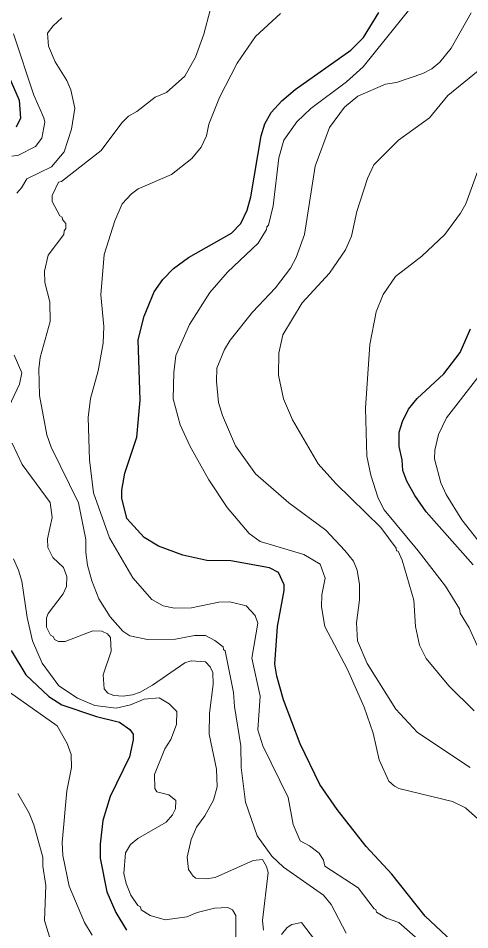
# Model space of a CAD drawing. Extents: x 598.3 to 623.2, y 6902.2 to 6930.1.
# Drawn here: x 609.703 to 610.497, y 6927.507 to 6929.108 of the extents above; entities that cross this region are included whole.
import ezdxf

# ---------------------------------------------------------------- set-up
doc = ezdxf.new("R2010")
doc.units = 0
doc.header["$LTSCALE"] = 0.032
doc.layers.add('1', color=7, linetype='Continuous', lineweight=25)
doc.layers.add('2', color=7, linetype='Continuous', lineweight=13)

msp = doc.modelspace()

# ---------------------------------------------------------------- linework, layer by layer
at = {"layer": '1'}
for points in [[(609.8939, 6928.229), (609.8849, 6928.2646), (609.8849, 6928.2789), (609.8906, 6928.3089), (609.9116, 6928.372), (609.9172, 6928.4368), (609.9139, 6928.5431), (609.9243, 6928.5847), (609.9422, 6928.6273), (609.9572, 6928.6489), (609.9758, 6928.6682), (610.0025, 6928.6876), (610.0778, 6928.7306), (610.0943, 6928.7471), (610.1053, 6928.7708), (610.1123, 6928.7943), (610.1302, 6928.9014), (610.1368, 6928.9225), (610.148, 6928.9423), (610.1665, 6928.9626), (610.19, 6928.9829), (610.2876, 6929.0517), (610.3103, 6929.0743), (610.3372, 6929.1179)], [(609.6593, 6929.0657), (609.7043, 6928.9643), (609.7072, 6928.9322), (609.6993, 6928.9166)], [(610.503, 6928.1477), (610.4205, 6928.2409), (610.4005, 6928.2697), (610.3865, 6928.2949), (610.3795, 6928.3137), (610.3782, 6928.3324), (610.3729, 6928.3559), (610.3727, 6928.3811), (610.3788, 6928.3996), (610.3896, 6928.421), (610.4048, 6928.4399), (610.4513, 6928.4832), (610.4804, 6928.5205), (610.4981, 6928.5621)], [(610.4655, 6927.4868), (610.4185, 6927.5305), (610.3598, 6927.6046), (610.3151, 6927.6531), (610.2637, 6927.7177), (610.2336, 6927.7617), (610.199, 6927.8336), (610.1696, 6927.9106), (610.1577, 6927.9521), (610.1545, 6927.9732), (610.1591, 6928.0392), (610.1706, 6928.1027), (610.1705, 6928.1129), (610.1609, 6928.1343), (610.1451, 6928.1427), (610.077, 6928.1548), (610.0349, 6928.1556), (609.9922, 6928.1646), (609.9499, 6928.1806), (609.9243, 6928.1956), (609.8939, 6928.229)], [(609.6908, 6927.9975), (609.7166, 6927.9546), (609.7568, 6927.9164), (609.7797, 6927.902), (609.8403, 6927.8812), (609.8808, 6927.8715), (609.8994, 6927.8585), (609.905, 6927.8502), (609.905, 6927.8404), (609.8987, 6927.8103), (609.8648, 6927.7406), (609.8517, 6927.6985), (609.8469, 6927.6569), (609.8472, 6927.6327), (609.859, 6927.5733), (609.8747, 6927.5371), (609.8934, 6927.5061)]]:
    msp.add_lwpolyline(points, dxfattribs=at)
at = {"layer": '2'}
for points in [[(610.4039, 6929.1394), (610.3096, 6929.0224), (610.2804, 6928.996), (610.2173, 6928.9495), (610.1928, 6928.9258), (610.1702, 6928.8937), (610.161, 6928.8629), (610.1512, 6928.7784), (610.1431, 6928.7444), (610.1399, 6928.7415), (610.1398, 6928.7371), (610.125, 6928.7131), (610.0711, 6928.6616), (610.0402, 6928.6261), (610.0041, 6928.5699), (609.9803, 6928.5155), (609.9765, 6928.4855), (609.9756, 6928.4395), (609.9879, 6928.3939), (610.0056, 6928.3554), (610.0382, 6928.2969), (610.0702, 6928.2486), (610.1089, 6928.2029), (610.1287, 6928.1889), (610.2052, 6928.1659), (610.2338, 6928.1489), (610.2426, 6928.1243), (610.237, 6928.0952), (610.2362, 6928.0742), (610.2419, 6928.0397), (610.2822, 6927.9641), (610.3112, 6927.898)], [(610.1608, 6928.4812), (610.1615, 6928.5198), (610.1684, 6928.552), (610.2021, 6928.6081), (610.2503, 6928.6604), (610.2785, 6928.701), (610.2888, 6928.725), (610.2985, 6928.7687), (610.3174, 6928.8267), (610.3281, 6928.8504), (610.3719, 6928.8937), (610.4264, 6928.9327), (610.4585, 6928.9722), (610.5401, 6929.0384), (610.5573, 6929.0612), (610.569, 6929.0928), (610.5753, 6929.1256)], [(609.7003, 6928.8009), (609.7086, 6928.8101), (609.7179, 6928.8261), (609.7612, 6928.8471), (609.7836, 6928.8731), (609.7967, 6928.9128), (609.8022, 6928.95), (609.7957, 6928.9824), (609.7884, 6928.9986), (609.7679, 6929.0312), (609.756, 6929.0588), (609.7546, 6929.0815), (609.7644, 6929.0948), (609.7798, 6929.1086)], [(610.0407, 6929.1219), (610.0291, 6929.0798), (610.0149, 6929.0398), (609.9962, 6929.0061), (609.9639, 6928.9776), (609.9437, 6928.969), (609.9113, 6928.9439), (609.897, 6928.9359), (609.8852, 6928.9241), (609.8488, 6928.8756), (609.7791, 6928.8214), (609.774, 6928.8201), (609.7628, 6928.7965), (609.7627, 6928.7863), (609.776, 6928.7609), (609.7804, 6928.7585), (609.7806, 6928.7546), (609.7866, 6928.7474), (609.7869, 6928.7383), (609.7837, 6928.7342), (609.7832, 6928.7282), (609.7555, 6928.6917), (609.7489, 6928.6635), (609.7496, 6928.644), (609.7586, 6928.6095), (609.7592, 6928.5752), (609.7414, 6928.5117), (609.7392, 6928.4921), (609.7401, 6928.4452), (609.7535, 6928.376), (609.7608, 6928.3542), (609.8088, 6928.2566), (609.8217, 6928.1923), (609.8218, 6928.1692), (609.8249, 6928.147)], [(610.3006, 6927.5802), (610.2423, 6927.6186), (610.2401, 6927.6289), (610.2324, 6927.6412), (610.2154, 6927.6544), (610.1989, 6927.6629), (610.1863, 6927.6917), (610.1776, 6927.7393), (610.1332, 6927.8297), (610.1245, 6927.8582), (610.1284, 6927.9168), (610.114, 6927.9839), (610.1243, 6928.0453), (610.1199, 6928.0585), (610.1037, 6928.076), (610.0751, 6928.0827), (610.0559, 6928.082), (610.0074, 6928.0723), (609.9777, 6928.0715), (609.9579, 6928.0757), (609.9377, 6928.0867), (609.9046, 6928.1252), (609.8637, 6928.1953), (609.8351, 6928.2745), (609.828, 6928.3323), (609.8257, 6928.4068), (609.8299, 6928.44), (609.8435, 6928.4883), (609.8525, 6928.5372), (609.8532, 6928.5663), (609.8484, 6928.6221), (609.8541, 6928.6929), (609.8726, 6928.752), (609.886, 6928.7818), (609.9024, 6928.7997), (609.9136, 6928.8083), (609.9724, 6928.8336), (610.008, 6928.8615), (610.0248, 6928.8817), (610.0338, 6928.9014), (610.0382, 6928.9216), (610.057, 6928.9686), (610.0882, 6929.0293), (610.1205, 6929.076), (610.1641, 6929.1164)], [(610.498, 6927.7919), (610.4051, 6927.8531), (610.367, 6927.8941), (610.3167, 6927.9743), (610.2997, 6928.0142), (610.2976, 6928.046), (610.3033, 6928.0863), (610.3033, 6928.1133), (610.2993, 6928.1386), (610.2924, 6928.154), (610.2776, 6928.1732), (610.2439, 6928.2086), (610.1787, 6928.2568), (610.1205, 6928.3078), (610.085, 6928.3567), (610.0624, 6928.4098), (610.0549, 6928.4331), (610.0517, 6928.4698), (610.0525, 6928.4931), (610.0656, 6928.5261), (610.0757, 6928.5422), (610.1148, 6928.5919), (610.1556, 6928.6345), (610.1819, 6928.6689), (610.1916, 6928.6874), (610.2063, 6928.7282), (610.2249, 6928.848), (610.2501, 6928.9159), (610.277, 6928.9517), (610.3004, 6928.9708), (610.349, 6928.9919), (610.3684, 6928.9951), (610.4148, 6929.0111), (610.4302, 6929.0192), (610.4444, 6929.0309), (610.4643, 6929.0551), (610.4998, 6929.1176)], [(609.6916, 6928.8655), (609.7035, 6928.8672), (609.7336, 6928.8827), (609.7444, 6928.8972), (609.7496, 6928.9252), (609.7481, 6928.933), (609.7301, 6928.9727), (609.6947, 6929.0807)], [(610.5138, 6928.8464), (610.4899, 6928.7822), (610.4809, 6928.7656), (610.4532, 6928.728), (610.4128, 6928.69), (610.3665, 6928.6542), (610.3449, 6928.6225), (610.3325, 6928.5922), (610.3211, 6928.5351), (610.3138, 6928.4232), (610.3162, 6928.3386), (610.3228, 6928.3052), (610.3358, 6928.2649), (610.3467, 6928.2444), (610.4063, 6928.1724), (610.4541, 6928.1101), (610.4789, 6928.0705), (610.4799, 6928.0626), (610.4958, 6928.0368), (610.5154, 6927.9945)], [(609.6867, 6928.4256), (609.7052, 6928.4654), (609.709, 6928.4853), (609.6955, 6928.5163)], [(610.5046, 6927.8913), (610.4605, 6927.9352), (610.4203, 6927.9832), (610.4084, 6928.0065), (610.4014, 6928.0393), (610.3987, 6928.0858), (610.3779, 6928.1561), (610.3713, 6928.1716), (610.3684, 6928.1726), (610.3678, 6928.1769), (610.3404, 6928.2134), (610.2616, 6928.2905), (610.2306, 6928.3254), (610.1851, 6928.4025), (610.1695, 6928.4396), (610.1608, 6928.4812)], [(610.5115, 6928.191), (610.483, 6928.2268), (610.4557, 6928.2712), (610.4461, 6928.2919), (610.4349, 6928.334), (610.4354, 6928.3494), (610.4421, 6928.3767), (610.4564, 6928.406), (610.5113, 6928.477)], [(609.7595, 6928.0245), (609.7529, 6928.0383), (609.7529, 6928.0547), (609.7554, 6928.0625), (609.7819, 6928.0971), (609.7877, 6928.1095), (609.7885, 6928.1271), (609.7826, 6928.1428), (609.7636, 6928.1604), (609.7551, 6928.1784), (609.7545, 6928.1937), (609.7626, 6928.2307), (609.7593, 6928.2573), (609.7097, 6928.3238), (609.6923, 6928.3615)], [(609.9631, 6927.6957), (609.9745, 6927.7085), (609.9795, 6927.7194), (609.9802, 6927.7337), (609.9679, 6927.7436), (609.9465, 6927.7492), (609.943, 6927.7547), (609.9424, 6927.7795), (609.9608, 6927.8243), (609.9714, 6927.8407), (609.9812, 6927.8672), (609.9819, 6927.8899), (609.9686, 6927.9034), (609.9509, 6927.9144), (609.9245, 6927.9119), (609.9002, 6927.9019), (609.8749, 6927.8958), (609.8377, 6927.9006), (609.8074, 6927.9138), (609.7742, 6927.9353), (609.7448, 6927.9751), (609.7278, 6928.0142), (609.7189, 6928.0555), (609.7092, 6928.119), (609.7037, 6928.1381), (609.6945, 6928.1582)], [(609.8249, 6928.147), (609.8322, 6928.1198), (609.8446, 6928.0878), (609.8644, 6928.0564), (609.887, 6928.0312), (609.8993, 6928.023), (609.9304, 6928.0167), (609.9798, 6928.0172), (610.0129, 6928.0236), (610.0324, 6928.0237), (610.0489, 6928.0149), (610.0635, 6928.0035), (610.0638, 6927.9989), (610.0669, 6927.9968), (610.0815, 6927.9233), (610.0833, 6927.8989), (610.0945, 6927.8297), (610.0948, 6927.792), (610.1025, 6927.7309), (610.1233, 6927.6715), (610.1489, 6927.6357), (610.1693, 6927.6169), (610.24, 6927.5672), (610.2531, 6927.5509), (610.2794, 6927.5008)], [(610.1343, 6927.5058), (610.1326, 6927.5227), (610.1423, 6927.6072), (610.1397, 6927.6176), (610.1324, 6927.6301), (610.1163, 6927.6283), (610.0495, 6927.5988), (610.0336, 6927.5963), (610.0155, 6927.5976), (610.0105, 6927.601), (610.0024, 6927.6125), (609.9999, 6927.6341), (610.007, 6927.6653), (610.0166, 6927.6867), (610.0314, 6927.707), (610.0461, 6927.7341), (610.0526, 6927.7579), (610.0517, 6927.7887), (610.0387, 6927.8502), (610.0395, 6927.887), (610.046, 6927.9373), (610.0452, 6927.9584), (610.0403, 6927.9685), (610.032, 6927.9774), (610.0071, 6927.9791), (609.9957, 6927.9759), (609.939, 6927.9366), (609.9176, 6927.9243), (609.9037, 6927.9193), (609.8876, 6927.9169), (609.8709, 6927.9185), (609.8607, 6927.9223), (609.8541, 6927.93), (609.8525, 6927.9548), (609.8662, 6927.9959), (609.8655, 6928.0199), (609.86, 6928.0266), (609.8502, 6928.0311), (609.8339, 6928.0317), (609.7856, 6928.0132), (609.7739, 6928.0132), (609.7667, 6928.0165), (609.765, 6928.0211), (609.7595, 6928.0245)], [(609.6875, 6927.9238), (609.7715, 6927.8651), (609.7888, 6927.8337), (609.7958, 6927.8148), (609.7966, 6927.7919), (609.7886, 6927.7507), (609.7804, 6927.6601), (609.7815, 6927.6374), (609.7926, 6927.5833), (609.8195, 6927.5196), (609.833, 6927.4973)], [(610.3112, 6927.898), (610.3269, 6927.8519), (610.3378, 6927.8051), (610.3545, 6927.768), (610.3644, 6927.7587), (610.3721, 6927.7549), (610.4666, 6927.7323), (610.4895, 6927.7209), (610.5111, 6927.7017)], [(609.7025, 6927.7458), (609.722, 6927.7115), (609.7306, 6927.6909), (609.7463, 6927.6342), (609.7463, 6927.6183), (609.7512, 6927.5844), (609.7494, 6927.5228), (609.7577, 6927.4945), (609.7626, 6927.4918), (609.7755, 6927.4742)], [(610.0848, 6927.4383), (610.0855, 6927.5318), (610.0799, 6927.5416), (610.0715, 6927.546), (610.0481, 6927.5445), (610.0174, 6927.5373), (609.9997, 6927.5296), (609.9615, 6927.5243), (609.935, 6927.5319), (609.9191, 6927.5419), (609.9179, 6927.5467), (609.9134, 6927.5492), (609.901, 6927.5672), (609.8925, 6927.588), (609.8889, 6927.6055), (609.8918, 6927.6417), (609.9004, 6927.6564), (609.9133, 6927.6669), (609.9631, 6927.6957)], [(610.4102, 6927.4861), (610.3721, 6927.5193), (610.3505, 6927.5273), (610.333, 6927.5378), (610.3316, 6927.5425), (610.329, 6927.5433), (610.3006, 6927.5802)], [(610.2449, 6927.4621), (610.2012, 6927.5192), (610.1844, 6927.5157), (610.1762, 6927.5104), (610.1661, 6927.4981)]]:
    msp.add_lwpolyline(points, dxfattribs=at)

doc.saveas('drawing.dxf')
